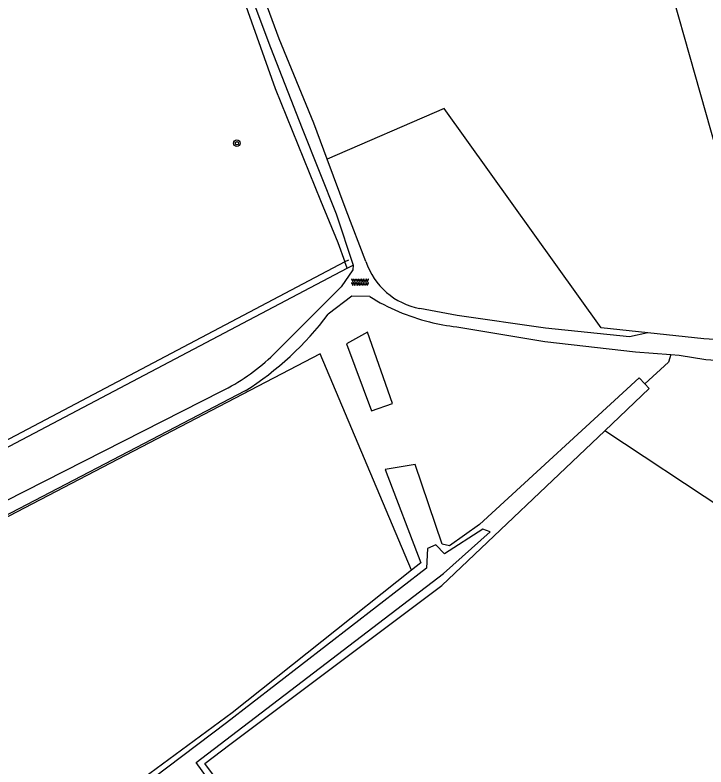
# Model space of a CAD drawing. Extents: x 135999 to 138000, y 396000 to 398501.
# Drawn here: x 136593.9 to 136678.3, y 396523.3 to 396615.1 of the extents above; entities that cross this region are included whole.
import ezdxf

# ---------------------------------------------------------------- set-up
doc = ezdxf.new("R2010")
doc.units = 0
for name, color, linetype in [('gg-afsc-faunaraster', 7, 'Continuous'), ('gg-knt-bronhoudergrens', 7, 'Continuous'), ('gg-knt-onverhard', 7, 'Continuous'), ('gg-kntw-bovenkant insteek waterloop', 7, 'Continuous'), ('gg-kntw-greppel-droge sloot', 7, 'Continuous'), ('gg-kntw-midden sloot', 7, 'Continuous'), ('gg-kntw-waterlijn', 7, 'Continuous'), ('gt-grn-groengrens', 7, 'Continuous'), ('gt-symb-boom', 7, 'Continuous'), ('gt-symb-overige verharding', 7, 'Continuous')]:
    doc.layers.add(name, color=color, linetype=linetype)

# ---------------------------------------------------------------- blocks, each defined once
blk = doc.blocks.new('gt0-OVH')
at = {"layer": 'gt-symb-overige verharding'}
for points in [[(-0.972, 0.298), (-0.967, 0.308), (-0.965, 0.319), (-0.966, 0.33), (-0.971, 0.34), (-0.978, 0.348), (-0.988, 0.353), (-0.999, 0.355), (-1.01, 0.354), (-1.02, 0.349), (-1.028, 0.342), (-1.033, 0.332), (-1.035, 0.321), (-1.034, 0.31), (-1.029, 0.3), (-1.022, 0.292), (-1.012, 0.287), (-1.001, 0.285), (-0.99, 0.286), (-0.98, 0.291)], [(-0.872, 0.106), (-0.867, 0.116), (-0.865, 0.126), (-0.866, 0.137), (-0.871, 0.147), (-0.878, 0.156), (-0.888, 0.161), (-0.899, 0.163), (-0.91, 0.162), (-0.92, 0.157), (-0.928, 0.15), (-0.933, 0.14), (-0.935, 0.129), (-0.934, 0.118), (-0.929, 0.108), (-0.922, 0.1), (-0.912, 0.095), (-0.901, 0.092), (-0.89, 0.094), (-0.88, 0.098)], [(-0.772, 0.298), (-0.767, 0.308), (-0.765, 0.319), (-0.766, 0.33), (-0.771, 0.34), (-0.778, 0.348), (-0.788, 0.353), (-0.799, 0.355), (-0.81, 0.354), (-0.82, 0.349), (-0.828, 0.342), (-0.833, 0.332), (-0.835, 0.321), (-0.834, 0.31), (-0.829, 0.3), (-0.822, 0.292), (-0.812, 0.287), (-0.801, 0.285), (-0.79, 0.286), (-0.78, 0.291)], [(-0.672, 0.106), (-0.667, 0.116), (-0.665, 0.126), (-0.666, 0.137), (-0.671, 0.147), (-0.678, 0.156), (-0.688, 0.161), (-0.699, 0.163), (-0.71, 0.162), (-0.72, 0.157), (-0.728, 0.15), (-0.733, 0.14), (-0.735, 0.129), (-0.734, 0.118), (-0.729, 0.108), (-0.722, 0.1), (-0.712, 0.095), (-0.701, 0.092), (-0.69, 0.094), (-0.68, 0.098)], [(-0.572, 0.298), (-0.567, 0.308), (-0.565, 0.319), (-0.566, 0.33), (-0.571, 0.34), (-0.578, 0.348), (-0.588, 0.353), (-0.599, 0.355), (-0.61, 0.354), (-0.62, 0.349), (-0.628, 0.342), (-0.633, 0.332), (-0.635, 0.321), (-0.634, 0.31), (-0.629, 0.3), (-0.622, 0.292), (-0.612, 0.287), (-0.601, 0.285), (-0.59, 0.286), (-0.58, 0.291)], [(-0.472, 0.106), (-0.467, 0.116), (-0.465, 0.126), (-0.466, 0.137), (-0.471, 0.147), (-0.478, 0.156), (-0.488, 0.161), (-0.499, 0.163), (-0.51, 0.162), (-0.52, 0.157), (-0.528, 0.15), (-0.533, 0.14), (-0.535, 0.129), (-0.534, 0.118), (-0.529, 0.108), (-0.522, 0.1), (-0.512, 0.095), (-0.501, 0.092), (-0.49, 0.094), (-0.48, 0.098)], [(-0.372, 0.298), (-0.367, 0.308), (-0.365, 0.319), (-0.366, 0.33), (-0.371, 0.34), (-0.378, 0.348), (-0.388, 0.353), (-0.399, 0.355), (-0.41, 0.354), (-0.42, 0.349), (-0.428, 0.342), (-0.433, 0.332), (-0.435, 0.321), (-0.434, 0.31), (-0.429, 0.3), (-0.422, 0.292), (-0.412, 0.287), (-0.401, 0.285), (-0.39, 0.286), (-0.38, 0.291)], [(-0.272, 0.106), (-0.267, 0.116), (-0.265, 0.126), (-0.266, 0.137), (-0.271, 0.147), (-0.278, 0.156), (-0.288, 0.161), (-0.299, 0.163), (-0.31, 0.162), (-0.32, 0.157), (-0.328, 0.15), (-0.333, 0.14), (-0.335, 0.129), (-0.334, 0.118), (-0.329, 0.108), (-0.322, 0.1), (-0.312, 0.095), (-0.301, 0.092), (-0.29, 0.094), (-0.28, 0.098)], [(-0.172, 0.298), (-0.167, 0.308), (-0.165, 0.319), (-0.166, 0.33), (-0.171, 0.34), (-0.178, 0.348), (-0.188, 0.353), (-0.199, 0.355), (-0.21, 0.354), (-0.22, 0.349), (-0.228, 0.342), (-0.233, 0.332), (-0.235, 0.321), (-0.234, 0.31), (-0.229, 0.3), (-0.222, 0.292), (-0.212, 0.287), (-0.201, 0.285), (-0.19, 0.286), (-0.18, 0.291)], [(-0.072, 0.106), (-0.067, 0.116), (-0.065, 0.126), (-0.066, 0.137), (-0.071, 0.147), (-0.078, 0.156), (-0.088, 0.161), (-0.099, 0.163), (-0.11, 0.162), (-0.12, 0.157), (-0.128, 0.15), (-0.133, 0.14), (-0.135, 0.129), (-0.134, 0.118), (-0.129, 0.108), (-0.122, 0.1), (-0.112, 0.095), (-0.101, 0.092), (-0.09, 0.094), (-0.08, 0.098)], [(0.028, 0.298), (0.033, 0.308), (0.035, 0.319), (0.034, 0.33), (0.029, 0.34), (0.022, 0.348), (0.012, 0.353), (0.001, 0.355), (-0.01, 0.354), (-0.02, 0.349), (-0.028, 0.342), (-0.033, 0.332), (-0.035, 0.321), (-0.034, 0.31), (-0.029, 0.3), (-0.022, 0.292), (-0.012, 0.287), (-0.001, 0.285), (0.01, 0.286), (0.02, 0.291)], [(0.128, 0.106), (0.133, 0.116), (0.135, 0.126), (0.134, 0.137), (0.129, 0.147), (0.122, 0.156), (0.112, 0.161), (0.101, 0.163), (0.09, 0.162), (0.08, 0.157), (0.072, 0.15), (0.067, 0.14), (0.065, 0.129), (0.066, 0.118), (0.071, 0.108), (0.078, 0.1), (0.088, 0.095), (0.099, 0.092), (0.11, 0.094), (0.12, 0.098)], [(0.228, 0.298), (0.233, 0.308), (0.235, 0.319), (0.234, 0.33), (0.229, 0.34), (0.222, 0.348), (0.212, 0.353), (0.201, 0.355), (0.19, 0.354), (0.18, 0.349), (0.172, 0.342), (0.167, 0.332), (0.165, 0.321), (0.166, 0.31), (0.171, 0.3), (0.178, 0.292), (0.188, 0.287), (0.199, 0.285), (0.21, 0.286), (0.22, 0.291)], [(0.328, 0.106), (0.333, 0.116), (0.335, 0.126), (0.334, 0.137), (0.329, 0.147), (0.322, 0.156), (0.312, 0.161), (0.301, 0.163), (0.29, 0.162), (0.28, 0.157), (0.272, 0.15), (0.267, 0.14), (0.265, 0.129), (0.266, 0.118), (0.271, 0.108), (0.278, 0.1), (0.288, 0.095), (0.299, 0.092), (0.31, 0.094), (0.32, 0.098)], [(0.428, 0.298), (0.433, 0.308), (0.435, 0.319), (0.434, 0.33), (0.429, 0.34), (0.422, 0.348), (0.412, 0.353), (0.401, 0.355), (0.39, 0.354), (0.38, 0.349), (0.372, 0.342), (0.367, 0.332), (0.365, 0.321), (0.366, 0.31), (0.371, 0.3), (0.378, 0.292), (0.388, 0.287), (0.399, 0.285), (0.41, 0.286), (0.42, 0.291)], [(0.528, 0.106), (0.533, 0.116), (0.535, 0.126), (0.534, 0.137), (0.529, 0.147), (0.522, 0.156), (0.512, 0.161), (0.501, 0.163), (0.49, 0.162), (0.48, 0.157), (0.472, 0.15), (0.467, 0.14), (0.465, 0.129), (0.466, 0.118), (0.471, 0.108), (0.478, 0.1), (0.488, 0.095), (0.499, 0.092), (0.51, 0.094), (0.52, 0.098)], [(0.628, 0.298), (0.633, 0.308), (0.635, 0.319), (0.634, 0.33), (0.629, 0.34), (0.622, 0.348), (0.612, 0.353), (0.601, 0.355), (0.59, 0.354), (0.58, 0.349), (0.572, 0.342), (0.567, 0.332), (0.565, 0.321), (0.566, 0.31), (0.571, 0.3), (0.578, 0.292), (0.588, 0.287), (0.599, 0.285), (0.61, 0.286), (0.62, 0.291)], [(0.728, 0.106), (0.733, 0.116), (0.735, 0.126), (0.734, 0.137), (0.729, 0.147), (0.722, 0.156), (0.712, 0.161), (0.701, 0.163), (0.69, 0.162), (0.68, 0.157), (0.672, 0.15), (0.667, 0.14), (0.665, 0.129), (0.666, 0.118), (0.671, 0.108), (0.678, 0.1), (0.688, 0.095), (0.699, 0.092), (0.71, 0.094), (0.72, 0.098)], [(0.828, 0.298), (0.833, 0.308), (0.835, 0.319), (0.834, 0.33), (0.829, 0.34), (0.822, 0.348), (0.812, 0.353), (0.801, 0.355), (0.79, 0.354), (0.78, 0.349), (0.772, 0.342), (0.767, 0.332), (0.765, 0.321), (0.766, 0.31), (0.771, 0.3), (0.778, 0.292), (0.788, 0.287), (0.799, 0.285), (0.81, 0.286), (0.82, 0.291)], [(0.928, 0.106), (0.933, 0.116), (0.935, 0.126), (0.934, 0.137), (0.929, 0.147), (0.922, 0.156), (0.912, 0.161), (0.901, 0.163), (0.89, 0.162), (0.88, 0.157), (0.872, 0.15), (0.867, 0.14), (0.865, 0.129), (0.866, 0.118), (0.871, 0.108), (0.878, 0.1), (0.888, 0.095), (0.899, 0.092), (0.91, 0.094), (0.92, 0.098)], [(1.028, 0.298), (1.033, 0.308), (1.035, 0.319), (1.034, 0.33), (1.029, 0.34), (1.022, 0.348), (1.012, 0.353), (1.001, 0.355), (0.99, 0.354), (0.98, 0.349), (0.972, 0.342), (0.967, 0.332), (0.965, 0.321), (0.966, 0.31), (0.971, 0.3), (0.978, 0.292), (0.988, 0.287), (0.999, 0.285), (1.01, 0.286), (1.02, 0.291)], [(-0.972, -0.142), (-0.967, -0.132), (-0.965, -0.121), (-0.966, -0.11), (-0.971, -0.1), (-0.978, -0.092), (-0.988, -0.087), (-0.999, -0.085), (-1.01, -0.086), (-1.02, -0.091), (-1.028, -0.098), (-1.033, -0.108), (-1.035, -0.119), (-1.034, -0.13), (-1.029, -0.14), (-1.022, -0.148), (-1.012, -0.153), (-1.001, -0.155), (-0.99, -0.154), (-0.98, -0.149)], [(-0.872, -0.334), (-0.867, -0.324), (-0.865, -0.314), (-0.866, -0.303), (-0.871, -0.293), (-0.878, -0.284), (-0.888, -0.279), (-0.899, -0.277), (-0.91, -0.278), (-0.92, -0.283), (-0.928, -0.29), (-0.933, -0.3), (-0.935, -0.311), (-0.934, -0.322), (-0.929, -0.332), (-0.922, -0.34), (-0.912, -0.345), (-0.901, -0.348), (-0.89, -0.346), (-0.88, -0.342)], [(-0.772, -0.142), (-0.767, -0.132), (-0.765, -0.121), (-0.766, -0.11), (-0.771, -0.1), (-0.778, -0.092), (-0.788, -0.087), (-0.799, -0.085), (-0.81, -0.086), (-0.82, -0.091), (-0.828, -0.098), (-0.833, -0.108), (-0.835, -0.119), (-0.834, -0.13), (-0.829, -0.14), (-0.822, -0.148), (-0.812, -0.153), (-0.801, -0.155), (-0.79, -0.154), (-0.78, -0.149)], [(-0.672, -0.334), (-0.667, -0.324), (-0.665, -0.314), (-0.666, -0.303), (-0.671, -0.293), (-0.678, -0.284), (-0.688, -0.279), (-0.699, -0.277), (-0.71, -0.278), (-0.72, -0.283), (-0.728, -0.29), (-0.733, -0.3), (-0.735, -0.311), (-0.734, -0.322), (-0.729, -0.332), (-0.722, -0.34), (-0.712, -0.345), (-0.701, -0.348), (-0.69, -0.346), (-0.68, -0.342)], [(-0.572, -0.142), (-0.567, -0.132), (-0.565, -0.121), (-0.566, -0.11), (-0.571, -0.1), (-0.578, -0.092), (-0.588, -0.087), (-0.599, -0.085), (-0.61, -0.086), (-0.62, -0.091), (-0.628, -0.098), (-0.633, -0.108), (-0.635, -0.119), (-0.634, -0.13), (-0.629, -0.14), (-0.622, -0.148), (-0.612, -0.153), (-0.601, -0.155), (-0.59, -0.154), (-0.58, -0.149)], [(-0.472, -0.334), (-0.467, -0.324), (-0.465, -0.314), (-0.466, -0.303), (-0.471, -0.293), (-0.478, -0.284), (-0.488, -0.279), (-0.499, -0.277), (-0.51, -0.278), (-0.52, -0.283), (-0.528, -0.29), (-0.533, -0.3), (-0.535, -0.311), (-0.534, -0.322), (-0.529, -0.332), (-0.522, -0.34), (-0.512, -0.345), (-0.501, -0.348), (-0.49, -0.346), (-0.48, -0.342)], [(-0.372, -0.142), (-0.367, -0.132), (-0.365, -0.121), (-0.366, -0.11), (-0.371, -0.1), (-0.378, -0.092), (-0.388, -0.087), (-0.399, -0.085), (-0.41, -0.086), (-0.42, -0.091), (-0.428, -0.098), (-0.433, -0.108), (-0.435, -0.119), (-0.434, -0.13), (-0.429, -0.14), (-0.422, -0.148), (-0.412, -0.153), (-0.401, -0.155), (-0.39, -0.154), (-0.38, -0.149)], [(-0.272, -0.334), (-0.267, -0.324), (-0.265, -0.314), (-0.266, -0.303), (-0.271, -0.293), (-0.278, -0.284), (-0.288, -0.279), (-0.299, -0.277), (-0.31, -0.278), (-0.32, -0.283), (-0.328, -0.29), (-0.333, -0.3), (-0.335, -0.311), (-0.334, -0.322), (-0.329, -0.332), (-0.322, -0.34), (-0.312, -0.345), (-0.301, -0.348), (-0.29, -0.346), (-0.28, -0.342)], [(-0.172, -0.142), (-0.167, -0.132), (-0.165, -0.121), (-0.166, -0.11), (-0.171, -0.1), (-0.178, -0.092), (-0.188, -0.087), (-0.199, -0.085), (-0.21, -0.086), (-0.22, -0.091), (-0.228, -0.098), (-0.233, -0.108), (-0.235, -0.119), (-0.234, -0.13), (-0.229, -0.14), (-0.222, -0.148), (-0.212, -0.153), (-0.201, -0.155), (-0.19, -0.154), (-0.18, -0.149)], [(-0.072, -0.334), (-0.067, -0.324), (-0.065, -0.314), (-0.066, -0.303), (-0.071, -0.293), (-0.078, -0.284), (-0.088, -0.279), (-0.099, -0.277), (-0.11, -0.278), (-0.12, -0.283), (-0.128, -0.29), (-0.133, -0.3), (-0.135, -0.311), (-0.134, -0.322), (-0.129, -0.332), (-0.122, -0.34), (-0.112, -0.345), (-0.101, -0.348), (-0.09, -0.346), (-0.08, -0.342)], [(0.028, -0.142), (0.033, -0.132), (0.035, -0.121), (0.034, -0.11), (0.029, -0.1), (0.022, -0.092), (0.012, -0.087), (0.001, -0.085), (-0.01, -0.086), (-0.02, -0.091), (-0.028, -0.098), (-0.033, -0.108), (-0.035, -0.119), (-0.034, -0.13), (-0.029, -0.14), (-0.022, -0.148), (-0.012, -0.153), (-0.001, -0.155), (0.01, -0.154), (0.02, -0.149)], [(0.128, -0.334), (0.133, -0.324), (0.135, -0.314), (0.134, -0.303), (0.129, -0.293), (0.122, -0.284), (0.112, -0.279), (0.101, -0.277), (0.09, -0.278), (0.08, -0.283), (0.072, -0.29), (0.067, -0.3), (0.065, -0.311), (0.066, -0.322), (0.071, -0.332), (0.078, -0.34), (0.088, -0.345), (0.099, -0.348), (0.11, -0.346), (0.12, -0.342)], [(0.228, -0.142), (0.233, -0.132), (0.235, -0.121), (0.234, -0.11), (0.229, -0.1), (0.222, -0.092), (0.212, -0.087), (0.201, -0.085), (0.19, -0.086), (0.18, -0.091), (0.172, -0.098), (0.167, -0.108), (0.165, -0.119), (0.166, -0.13), (0.171, -0.14), (0.178, -0.148), (0.188, -0.153), (0.199, -0.155), (0.21, -0.154), (0.22, -0.149)], [(0.328, -0.334), (0.333, -0.324), (0.335, -0.314), (0.334, -0.303), (0.329, -0.293), (0.322, -0.284), (0.312, -0.279), (0.301, -0.277), (0.29, -0.278), (0.28, -0.283), (0.272, -0.29), (0.267, -0.3), (0.265, -0.311), (0.266, -0.322), (0.271, -0.332), (0.278, -0.34), (0.288, -0.345), (0.299, -0.348), (0.31, -0.346), (0.32, -0.342)], [(0.428, -0.142), (0.433, -0.132), (0.435, -0.121), (0.434, -0.11), (0.429, -0.1), (0.422, -0.092), (0.412, -0.087), (0.401, -0.085), (0.39, -0.086), (0.38, -0.091), (0.372, -0.098), (0.367, -0.108), (0.365, -0.119), (0.366, -0.13), (0.371, -0.14), (0.378, -0.148), (0.388, -0.153), (0.399, -0.155), (0.41, -0.154), (0.42, -0.149)], [(0.528, -0.334), (0.533, -0.324), (0.535, -0.314), (0.534, -0.303), (0.529, -0.293), (0.522, -0.284), (0.512, -0.279), (0.501, -0.277), (0.49, -0.278), (0.48, -0.283), (0.472, -0.29), (0.467, -0.3), (0.465, -0.311), (0.466, -0.322), (0.471, -0.332), (0.478, -0.34), (0.488, -0.345), (0.499, -0.348), (0.51, -0.346), (0.52, -0.342)], [(0.628, -0.142), (0.633, -0.132), (0.635, -0.121), (0.634, -0.11), (0.629, -0.1), (0.622, -0.092), (0.612, -0.087), (0.601, -0.085), (0.59, -0.086), (0.58, -0.091), (0.572, -0.098), (0.567, -0.108), (0.565, -0.119), (0.566, -0.13), (0.571, -0.14), (0.578, -0.148), (0.588, -0.153), (0.599, -0.155), (0.61, -0.154), (0.62, -0.149)], [(0.728, -0.334), (0.733, -0.324), (0.735, -0.314), (0.734, -0.303), (0.729, -0.293), (0.722, -0.284), (0.712, -0.279), (0.701, -0.277), (0.69, -0.278), (0.68, -0.283), (0.672, -0.29), (0.667, -0.3), (0.665, -0.311), (0.666, -0.322), (0.671, -0.332), (0.678, -0.34), (0.688, -0.345), (0.699, -0.348), (0.71, -0.346), (0.72, -0.342)], [(0.828, -0.142), (0.833, -0.132), (0.835, -0.121), (0.834, -0.11), (0.829, -0.1), (0.822, -0.092), (0.812, -0.087), (0.801, -0.085), (0.79, -0.086), (0.78, -0.091), (0.772, -0.098), (0.767, -0.108), (0.765, -0.119), (0.766, -0.13), (0.771, -0.14), (0.778, -0.148), (0.788, -0.153), (0.799, -0.155), (0.81, -0.154), (0.82, -0.149)], [(0.928, -0.334), (0.933, -0.324), (0.935, -0.314), (0.934, -0.303), (0.929, -0.293), (0.922, -0.284), (0.912, -0.279), (0.901, -0.277), (0.89, -0.278), (0.88, -0.283), (0.872, -0.29), (0.867, -0.3), (0.865, -0.311), (0.866, -0.322), (0.871, -0.332), (0.878, -0.34), (0.888, -0.345), (0.899, -0.348), (0.91, -0.346), (0.92, -0.342)], [(1.028, -0.142), (1.033, -0.132), (1.035, -0.121), (1.034, -0.11), (1.029, -0.1), (1.022, -0.092), (1.012, -0.087), (1.001, -0.085), (0.99, -0.086), (0.98, -0.091), (0.972, -0.098), (0.967, -0.108), (0.965, -0.119), (0.966, -0.13), (0.971, -0.14), (0.978, -0.148), (0.988, -0.153), (0.999, -0.155), (1.01, -0.154), (1.02, -0.149)]]:
    blk.add_lwpolyline(points, close=True, dxfattribs=at)
blk = doc.blocks.new('gt0-BOOM')
at = {"layer": 'gt-symb-boom'}
for radius in [0.4, 0.2]:
    blk.add_circle((0, 0), radius, dxfattribs=at)

msp = doc.modelspace()

# ---------------------------------------------------------------- linework, layer by layer
at = {"layer": 'gg-afsc-faunaraster'}
msp.add_line((136634.473, 396584.204), (136634.192, 396584.968), dxfattribs=at)
for points in [[(136550.316, 396664.161), (136603.929, 396670.667), (136624.808, 396673.004), (136630.395, 396673.561), (136635.871, 396673.305), (136642.208, 396672.19), (136648.47, 396670.351), (136651.008, 396668.743), (136656.059, 396664.564), (136659.85, 396659.38), (136661.144, 396656.652), (136666.388, 396645.214), (136669.73, 396633.384), (136680.865, 396594.068), (136683.489, 396588.708), (136687.52, 396583.447), (136689.634, 396581.626), (136692.164, 396580.039), (136704.126, 396574.477), (136731.649, 396571.967)], [(136521.616, 396620.485), (136513.26, 396642.053), (136605.568, 396665.739), (136610.374, 396651.252), (136615.689, 396634.905), (136620.53, 396620.664), (136625.684, 396606.181), (136631.209, 396592.464), (136633.323, 396587.331), (136634.192, 396584.968)]]:
    msp.add_lwpolyline(points, dxfattribs=at)
at = {"layer": 'gg-knt-bronhoudergrens'}
msp.add_lwpolyline([(136642.339, 396547.31), (136631.163, 396573.74), (136556.059, 396534.594)], dxfattribs=at)
at = {"layer": 'gg-knt-onverhard'}
for points in [[(136632.015, 396597.549), (136630.382, 396601.92), (136626.167, 396612.223), (136618.793, 396632.286), (136613.022, 396651.202), (136608.644, 396666.041), (136606.644, 396670.382), (136579.781, 396666.929), (136553.363, 396663.829)], [(136605.934, 396667.148), (136606.862, 396665.087), (136611.895, 396649.717), (136617.437, 396631.589), (136625.097, 396611.153), (136628.972, 396601.266), (136633.114, 396590.866), (136635.198, 396584.585)], [(136636.756, 396585.036), (136634.343, 396591.319), (136632.015, 396597.549)], [(136635.198, 396584.585), (136635.142, 396584.012), (136633.729, 396581.931), (136625.146, 396573.351)], [(136637.223, 396580.753), (136635.042, 396580.775), (136632.166, 396578.578)], [(136671.226, 396576.294), (136668.957, 396575.822), (136658.693, 396576.878), (136647.898, 396578.427), (136643.362, 396579.265)], [(136647.854, 396577.05), (136658.606, 396575.248), (136669.723, 396573.995), (136674.038, 396573.655)], [(136732.139, 396570.674), (136702.549, 396573.194), (136688.919, 396574.901), (136678.047, 396575.568), (136671.226, 396576.294)], [(136674.038, 396573.655), (136675.04, 396573.576), (136678.291, 396573.062), (136688.856, 396572.345), (136703.858, 396570.787), (136724.387, 396569.085), (136731.112, 396568.432)], [(136551.991, 396535.009), (136583.085, 396550.884), (136619.102, 396569.172)], [(136621.992, 396569.208), (136584.764, 396549.851), (136569.794, 396542.257), (136553.219, 396534.108)]]:
    msp.add_lwpolyline(points, dxfattribs=at)
for centre, radius, start, end in [((136645.01, 396587.818), 8.711, 198.62678, 259.09231), ((136650.644, 396602.179), 25.283, 237.93715, 255.97695), ((136601.254, 396601.934), 38.744, 302.36204, 322.92656), ((136650.636, 396602.092), 25.196, 255.94716, 263.66086), ((136607.685, 396592.144), 25.653, 296.42685, 312.8954)]:
    msp.add_arc(centre, radius, start, end, dxfattribs=at)
at = {"layer": 'gg-kntw-bovenkant insteek waterloop'}
for points in [[(136670.836, 396570.095), (136670.141, 396570.822), (136650.655, 396552.9), (136646.979, 396550.305), (136646.073, 396550.478), (136642.762, 396560.212), (136639.12, 396559.62), (136643.472, 396548.211), (136642.339, 396547.31)], [(136665.947, 396564.342), (136671.392, 396569.512), (136670.836, 396570.095)], [(136669.63, 396497.637), (136666.011, 396504.629), (136660.163, 396507.083), (136618.388, 396521.957), (136617.071, 396523.699), (136620.148, 396526.027), (136646.025, 396545.426), (136665.947, 396564.342)], [(136642.339, 396547.31), (136620.399, 396529.874), (136584.001, 396503.095), (136571.499, 396494.023)]]:
    msp.add_lwpolyline(points, dxfattribs=at)
at = {"layer": 'gg-kntw-greppel-droge sloot'}
msp.add_lwpolyline([(136637.423, 396566.793), (136640.002, 396567.664), (136636.938, 396576.391), (136634.377, 396574.974), (136637.423, 396566.793)], dxfattribs=at)
at = {"layer": 'gg-kntw-midden sloot'}
for p, q in [((136634.192, 396584.968), (136552.337, 396541.836)), ((136634.635, 396585.201), (136634.192, 396584.968))]:
    msp.add_line(p, q, dxfattribs=at)
at = {"layer": 'gg-kntw-waterlijn'}
msp.add_lwpolyline([(136668.968, 396497.542), (136665.558, 396504.117), (136659.993, 396506.49), (136618.007, 396521.064), (136615.997, 396523.808), (136646.237, 396546.924), (136651.93, 396551.988), (136651.03, 396552.32), (136646.363, 396549.301), (136645.311, 396550.42), (136644.299, 396549.945), (136644.155, 396547.572), (136619.743, 396528.643), (136583.829, 396501.57), (136562.767, 396486.799), (136563.18, 396483.596), (136585.019, 396501.116), (136613.164, 396521.733), (136659.785, 396506.015), (136664.576, 396503.205), (136667.936, 396497.355)], dxfattribs=at)
at = {"layer": 'gt-grn-groengrens'}
for p, q in [((136634.473, 396584.204), (136635.198, 396584.585)), ((136552.618, 396541.126), (136634.473, 396584.204)), ((136689.93, 396548.504), (136665.947, 396564.342))]:
    msp.add_line(p, q, dxfattribs=at)
for points in [[(136671.226, 396576.294), (136665.498, 396576.904), (136646.313, 396603.72), (136632.015, 396597.549)], [(136674.038, 396573.655), (136673.744, 396572.729), (136670.836, 396570.095)]]:
    msp.add_lwpolyline(points, dxfattribs=at)

# ---------------------------------------------------------------- block references
at = {"layer": 'gt-symb-boom'}
msp.add_blockref('gt0-BOOM', (136620.987, 396599.479), dxfattribs=at)
at = {"layer": 'gt-symb-overige verharding'}
msp.add_blockref('gt0-OVH', (136636.048, 396582.499), dxfattribs=at)

doc.saveas('drawing.dxf')
